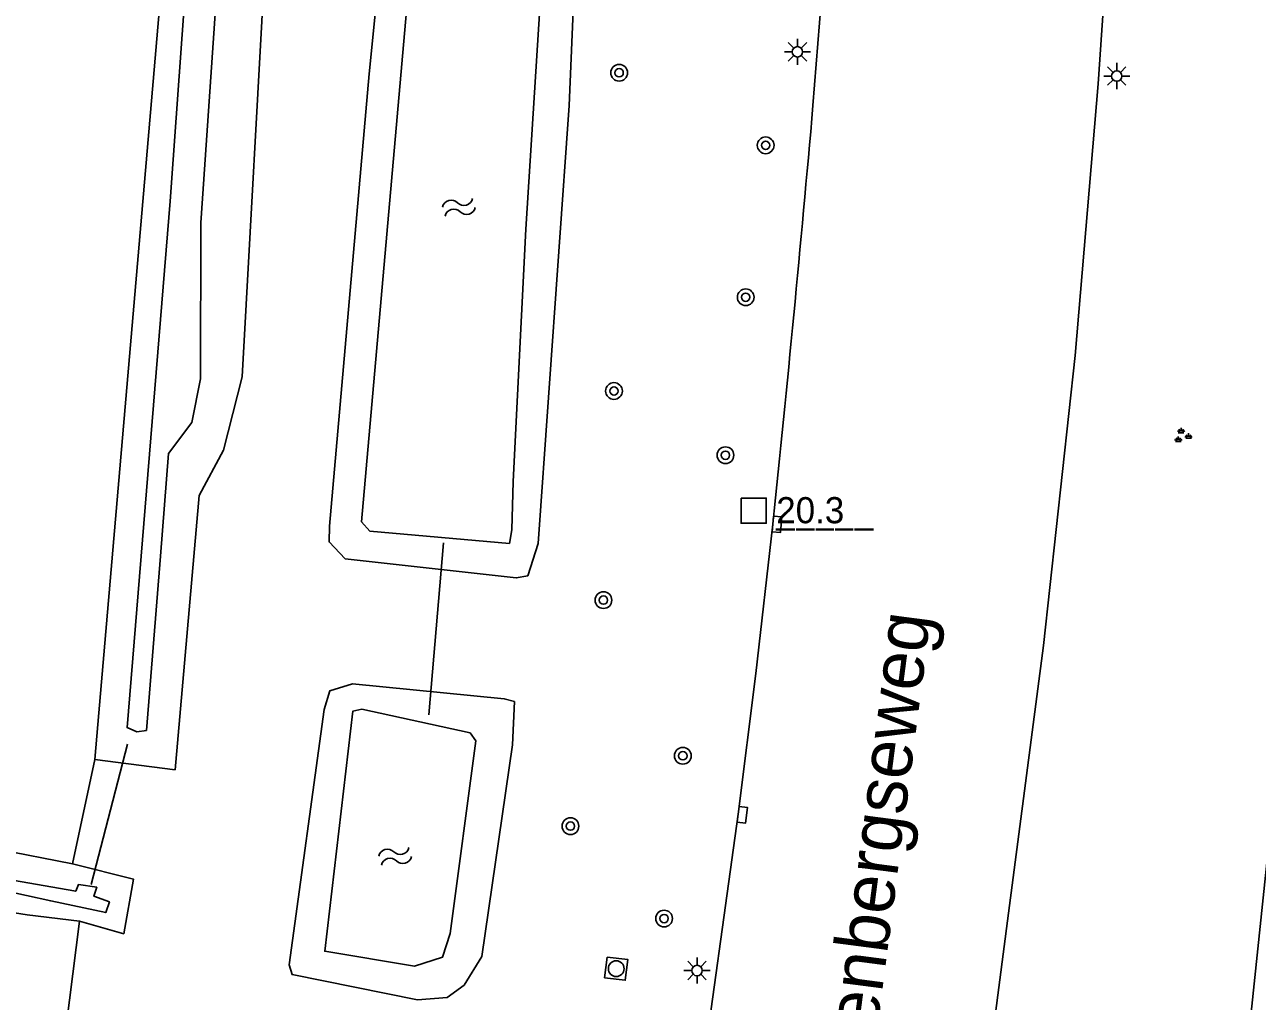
# Model space of a CAD drawing. Extents: x 124000 to 129000, y 395500 to 397503.
# Drawn here: x 124866.9 to 124925.9, y 396014.3 to 396061.1 of the extents above; entities that cross this region are included whole.
import ezdxf

# ---------------------------------------------------------------- set-up
doc = ezdxf.new("R2010")
doc.units = 0
for name, color, linetype in [('gg-anno-openbare ruimte label', 7, 'Continuous'), ('gg-knt-verharding', 7, 'Continuous'), ('gg-kntw-bovenkant insteek waterloop', 7, 'Continuous'), ('gg-kntw-waterlijn', 7, 'Continuous'), ('gg-kwrk-duiker nz buis', 7, 'Continuous'), ('gt-anno-nummer hm paal', 7, 'Continuous'), ('gt-symb-boom', 7, 'Continuous'), ('gt-symb-groenvak', 7, 'Continuous'), ('gt-symb-hm paal', 7, 'Continuous'), ('gt-symb-kolk', 7, 'Continuous'), ('gt-symb-lichtmast', 7, 'Continuous'), ('gt-symb-rioolschacht', 7, 'Continuous'), ('gt-symb-watersymbool', 7, 'Continuous'), ('gx-grn-maaiveld', 7, 'Continuous')]:
    doc.layers.add(name, color=color, linetype=linetype)

# ---------------------------------------------------------------- blocks, each defined once
blk = doc.blocks.new('gt0-WA')
at = {"layer": 'gt-symb-watersymbool'}
for centre, start, end in [((-0.323, 0.022), 28.07249, 151.92751), ((0.427, 0.422), 208.07248, 331.92751), ((-0.323, -0.428), 28.07249, 151.92751), ((0.427, -0.028), 208.07248, 331.92751)]:
    blk.add_arc(centre, 0.425, start, end, dxfattribs=at)
blk = doc.blocks.new('gt0-BOOM')
at = {"layer": 'gt-symb-boom'}
for radius in [0.4, 0.2]:
    blk.add_circle((0, 0), radius, dxfattribs=at)
blk = doc.blocks.new('gt0-HMpaal')
at = {"layer": 'gt-symb-hm paal'}
blk.add_lwpolyline([(-0.6, 0.6), (0.6, 0.6), (0.6, -0.6), (-0.6, -0.6)], close=True, dxfattribs=at)
blk = doc.blocks.new('gt0-KOLK')
at = {"layer": 'gt-symb-kolk'}
blk.add_lwpolyline([(0, 0), (0.375, 0), (0.375, 0.4), (-0.375, 0.4), (-0.375, 0), (0, 0)], dxfattribs=at)
blk = doc.blocks.new('gt0-LMAST')
at = {"layer": 'gt-symb-lichtmast'}
for p, q in [((-0.005, 0.246), (-0.005, 0.621)), ((-0.182, 0.173), (-0.447, 0.438)), ((0.172, 0.173), (0.437, 0.438)), ((-0.255, -0.004), (-0.63, -0.004)), ((-0.182, -0.181), (-0.447, -0.446)), ((-0.005, -0.254), (-0.005, -0.629)), ((0.437, -0.446), (0.172, -0.181)), ((0.245, -0.004), (0.62, -0.004))]:
    blk.add_line(p, q, dxfattribs=at)
blk.add_circle((-0.005, -0.004), 0.25, dxfattribs=at)
blk = doc.blocks.new('gt0-GRVAK')
at = {"layer": 'gt-symb-groenvak'}
for p, q in [((-0.11, 0.189), (-0.228, 0.24)), ((-0.182, 0.153), (0.088, 0.153)), ((-0.091, 0.211), (-0.156, 0.322)), ((-0.047, 0.214), (-0.047, 0.393)), ((-0.004, 0.211), (0.061, 0.322)), ((0.015, 0.189), (0.133, 0.24)), ((0.262, -0.052), (0.197, 0.059)), ((0.305, -0.049), (0.305, 0.13)), ((0.349, -0.052), (0.414, 0.059)), ((-0.245, -0.228), (-0.363, -0.177)), ((-0.318, -0.264), (-0.047, -0.264)), ((-0.226, -0.206), (-0.291, -0.095)), ((-0.183, -0.203), (-0.183, -0.024)), ((-0.139, -0.206), (-0.074, -0.095)), ((-0.12, -0.228), (-0.002, -0.177)), ((0.243, -0.074), (0.125, -0.023)), ((0.17, -0.11), (0.441, -0.11)), ((0.368, -0.074), (0.486, -0.023))]:
    blk.add_line(p, q, dxfattribs=at)
blk = doc.blocks.new('gt0-RS')
at = {"layer": 'gt-symb-rioolschacht'}
blk.add_lwpolyline([(-0.5, -0.5), (0.5, -0.5), (0.5, 0.5), (-0.5, 0.5)], close=True, dxfattribs=at)
blk.add_circle((0, 0), 0.375, dxfattribs=at)

msp = doc.modelspace()

# ---------------------------------------------------------------- linework, layer by layer
at = {"layer": 'gg-knt-verharding'}
for points in [[(124910.061, 396113.828), (124909.358, 396108.567), (124907.43, 396095.527), (124906.984, 396091.992), (124906.462, 396085.771), (124905.57, 396070.475), (124904.998, 396062.137), (124904.606, 396057.19)], [(124920.696, 396103.344), (124919.214, 396072.245), (124918.248, 396058.224), (124917.149, 396045.235), (124915.643, 396031.367), (124913.92, 396018.189), (124911.566, 396000.159)], [(124901.029, 396023.288), (124901.87, 396030.019), (124902.684, 396037.171)], [(124898.879, 396007.901), (124899.127, 396009.613), (124901.029, 396023.288)], [(124923.42, 395998.228), (124925.462, 396012.742), (124926.555, 396023.1)]]:
    msp.add_lwpolyline(points, dxfattribs=at)
msp.add_arc((123717.557, 396161.055), 1191.585, 354.032398, 354.999423, dxfattribs=at)
at = {"layer": 'gg-kntw-bovenkant insteek waterloop'}
msp.add_line((124870.235, 396025.911), (124874.083, 396025.414), dxfattribs=at)
for points in [[(124884.355, 396068.585), (124883.37, 396058.705), (124881.465, 396037.063), (124881.452, 396036.315), (124882.215, 396035.51), (124890.407, 396034.591), (124890.96, 396034.697), (124891.448, 396036.242), (124892.938, 396057.186), (124893.44, 396068.915), (124893.409, 396072.691), (124893.088, 396097.267), (124892.852, 396102.303), (124892.218, 396104.521), (124890.876, 396104.634), (124889.842, 396103.524), (124888.949, 396099.883), (124885.385, 396079.136), (124884.594, 396070.84)], [(124887.096, 396014.52), (124885.684, 396014.416), (124879.677, 396015.616), (124879.533, 396016.09), (124881.211, 396028.307), (124881.489, 396029.199), (124882.574, 396029.525), (124889.836, 396028.811), (124890.317, 396028.676), (124890.234, 396026.615), (124888.764, 396016.491), (124887.911, 396015.116), (124887.096, 396014.52)]]:
    msp.add_lwpolyline(points, dxfattribs=at)
at = {"layer": 'gg-kntw-waterlijn'}
for points in [[(124891.698, 396064.364), (124891.725, 396101.105), (124891.31, 396101.271), (124890.681, 396100.83), (124886.215, 396072.655), (124886.768, 396071.198), (124886.448, 396068.738), (124886.043, 396067.948), (124885.641, 396067.345), (124882.995, 396037.278), (124883.392, 396036.83), (124890.082, 396036.245), (124890.2, 396036.888), (124890.255, 396039.203), (124890.86, 396051.275), (124891.698, 396064.364)], [(124888.199, 396027.184), (124883.016, 396028.309), (124882.582, 396028.216), (124881.245, 396016.736), (124885.543, 396016.03), (124886.874, 396016.452), (124887.243, 396017.588), (124888.474, 396026.794), (124888.199, 396027.184)]]:
    msp.add_lwpolyline(points, dxfattribs=at)
at = {"layer": 'gg-kwrk-duiker nz buis'}
for p, q in [((124886.218, 396028.044), (124886.925, 396036.268)), ((124871.796, 396026.647), (124870.058, 396019.925))]:
    msp.add_line(p, q, dxfattribs=at)
at = {"layer": 'gx-grn-maaiveld'}
for p, q in [((124869.173, 396020.92), (124870.235, 396025.911)), ((124869.513, 396018.171), (124868.862, 396013.14))]:
    msp.add_line(p, q, dxfattribs=at)
for points in [[(124890.366, 396144.315), (124890.585, 396142.777), (124891.602, 396135.295), (124889.596, 396134.121), (124888.61, 396133.004), (124888.784, 396129.696), (124886.396, 396115.156), (124883.395, 396098.179), (124879.18, 396071.298), (124878.428, 396064.694), (124877.286, 396044.209), (124876.401, 396040.708), (124875.235, 396038.531), (124874.083, 396025.414)], [(124885.134, 396136.07), (124878.197, 396100.673), (124875.61, 396083.762), (124874.138, 396071.146), (124870.379, 396027.576), (124870.235, 396025.911)], [(124876.495, 396068.799), (124875.309, 396051.585), (124875.292, 396044.118), (124874.886, 396042.022), (124873.761, 396040.549), (124873.381, 396035.631), (124872.71, 396027.302), (124872.251, 396027.229), (124871.785, 396027.436), (124873.848, 396052.617), (124875.123, 396070.342)], [(124869.173, 396020.92), (124865.563, 396021.611), (124858.712, 396022.702), (124848.581, 396024.455), (124834.183, 396026.304), (124812.067, 396029.55), (124800.064, 396032.102), (124778.507, 396036.289), (124761.234, 396039.319), (124756.209, 396040.16)], [(124756.031, 396039.001), (124768.19, 396037.121), (124777.349, 396035.171), (124790.217, 396032.72), (124806.848, 396029.205), (124826.717, 396026.2), (124839.716, 396024.545), (124852.047, 396022.614), (124869.326, 396019.604), (124869.461, 396019.935), (124870.331, 396019.794), (124870.197, 396019.369), (124870.937, 396019.098), (124870.759, 396018.582), (124868.126, 396019.14), (124864.621, 396019.909), (124851.864, 396022.103), (124839.635, 396023.964), (124806.74, 396028.571), (124790.167, 396032.227), (124768.063, 396036.342), (124755.92, 396038.275)], [(124869.513, 396018.171), (124866.997, 396018.482), (124850.352, 396021.091), (124829.311, 396024.206), (124811.356, 396026.999), (124796.532, 396030.039), (124781.46, 396033.168), (124769.196, 396035.572), (124755.739, 396037.401)], [(124869.513, 396018.171), (124871.622, 396017.576), (124872.095, 396020.177), (124869.173, 396020.92)]]:
    msp.add_lwpolyline(points, dxfattribs=at)

# ---------------------------------------------------------------- block references
at = {"layer": 'gt-symb-boom'}
for p in [(124895.331, 396058.758), (124902.342, 396055.286), (124901.387, 396048.018), (124895.084, 396043.534), (124900.419, 396040.462), (124894.579, 396033.532), (124898.379, 396026.085), (124893.001, 396022.72), (124897.481, 396018.3)]:
    msp.add_blockref('gt0-BOOM', p, dxfattribs=at)
at = {"layer": 'gt-symb-groenvak'}
msp.add_blockref('gt0-GRVAK', (124922.273, 396041.386), dxfattribs=at)
at = {"layer": 'gt-symb-hm paal'}
msp.add_blockref('gt0-HMpaal', (124901.769, 396037.812), dxfattribs=at)
at = {"layer": 'gt-symb-kolk'}
for p, rotation in [((124902.684, 396037.171), -95.16330681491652), ((124901.029, 396023.288), -97.9355503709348)]:
    msp.add_blockref('gt0-KOLK', p, dxfattribs=dict(at, rotation=rotation))
at = {"layer": 'gt-symb-lichtmast'}
for p in [(124903.868, 396059.762), (124919.149, 396058.604), (124899.063, 396015.817)]:
    msp.add_blockref('gt0-LMAST', p, dxfattribs=at)
at = {"layer": 'gt-symb-rioolschacht', "rotation": -97.00425924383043}
msp.add_blockref('gt0-RS', (124895.19, 396015.902), dxfattribs=at)
at = {"layer": 'gt-symb-watersymbool'}
for p, rotation in [((124887.609, 396052.31), 16.18920626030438), ((124884.56, 396021.263), 16.20518536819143)]:
    msp.add_blockref('gt0-WA', p, dxfattribs=dict(at, rotation=rotation))

# ---------------------------------------------------------------- texts
at = {"layer": 'gg-anno-openbare ruimte label'}
msp.add_text('Langenbergseweg', height=2.5, rotation=82.6, dxfattribs=at).set_placement((124906.712, 396005.511))
at = {"layer": 'gt-anno-nummer hm paal'}
msp.add_text('20.3', height=1.25, dxfattribs=at).set_placement((124902.85, 396037.208))
at = {"layer": 'gt-symb-hm paal'}
msp.add_text('_____', height=1.25, dxfattribs=at).set_placement((124902.85, 396037.208))

doc.saveas('drawing.dxf')
